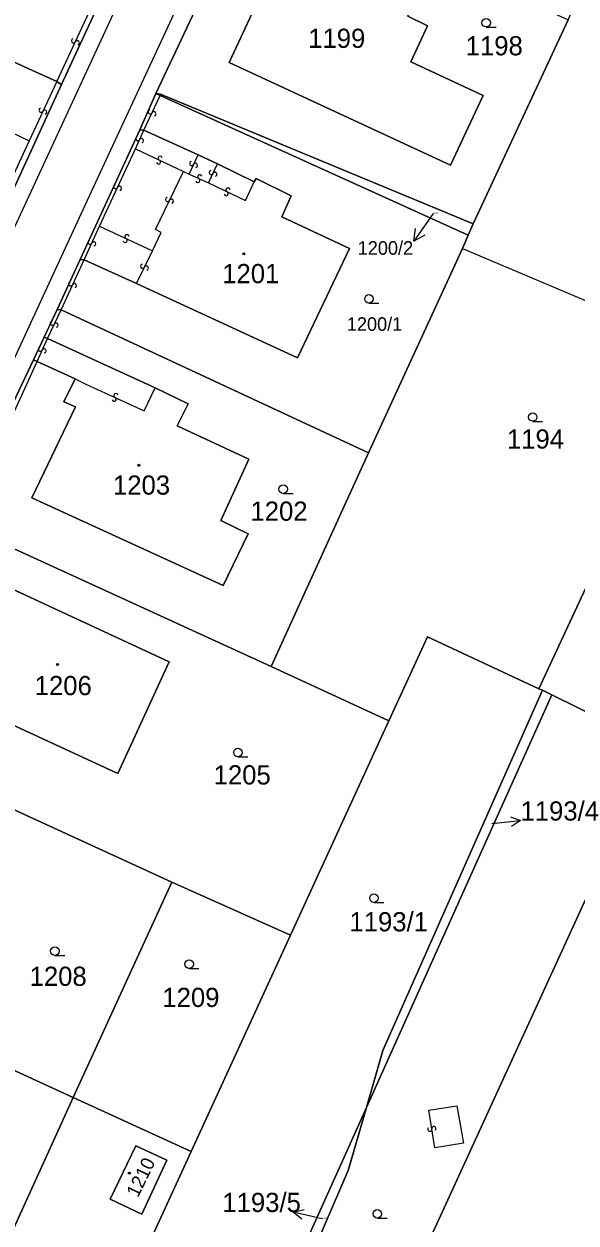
# Model space of a CAD drawing. Extents: x -600309 to -598967, y -1161267 to -1160292.
# Drawn here: x -600082.9 to -600034, y -1160510.1 to -1160403.9 of the extents above; entities that cross this region are included whole.
import ezdxf

# ---------------------------------------------------------------- set-up
doc = ezdxf.new("R2010")
doc.units = 0
for name, color, linetype in [('Level 1', 7, 'Continuous'), ('Level 13', 7, 'Continuous'), ('Level 3', 7, 'Continuous'), ('Level 4', 7, 'Continuous'), ('Level 5', 7, 'Continuous'), ('Level 57', 7, 'Continuous'), ('Level 60', 7, 'Continuous')]:
    doc.layers.add(name, color=color, linetype=linetype)

msp = doc.modelspace()

# ---------------------------------------------------------------- linework, layer by layer
at = {"layer": 'Level 1'}
for points in [[(-600123.85, -1160389.12), (-600079.98, -1160409.03)], [(-600062.24, -1160391.06), (-600071.2, -1160410.1)], [(-600059.83, -1160396.8), (-600055.21, -1160398.92), (-600054.5, -1160397.43), (-600047.64, -1160400.62), (-600048.9, -1160403.26), (-600047.16, -1160404.11), (-600048.63, -1160407.28), (-600042.23, -1160410.27), (-600045.11, -1160416.44), (-600064.71, -1160407.35), (-600059.83, -1160396.8)], [(-600076.23, -1160402.09), (-600079.56, -1160409.29)], [(-600043.13, -1160421.63), (-600034.72, -1160403.57)], [(-600079.56, -1160409.29), (-600089.16, -1160430.27)], [(-600079.98, -1160409.03), (-600079.85, -1160409.12), (-600079.56, -1160409.29)], [(-600072.61, -1160413.33), (-600071.2, -1160410.1)], [(-600071.2, -1160410.1), (-600070.83, -1160410.27)], [(-600070.78, -1160410.17), (-600071.2, -1160410.1)], [(-600070.83, -1160410.27), (-600043.57, -1160422.66)], [(-600043.13, -1160421.63), (-600070.78, -1160410.17)], [(-600077.89, -1160424.81), (-600072.61, -1160413.33)], [(-600072.26, -1160413.35), (-600072.61, -1160413.33)], [(-600067.46, -1160415.52), (-600072.26, -1160413.35)], [(-600065.75, -1160416.33), (-600067.46, -1160415.52)], [(-600062.5, -1160417.92), (-600065.75, -1160416.33)], [(-600072.92, -1160426.93), (-600058.67, -1160433.52), (-600054.05, -1160423.82), (-600060.05, -1160421.02), (-600059.22, -1160419.17), (-600062.33, -1160417.64), (-600062.5, -1160417.92)], [(-600043.57, -1160422.66), (-600043.13, -1160421.63)], [(-600044.06, -1160423.83), (-600043.57, -1160422.66)], [(-600052.37, -1160441.93), (-600044.06, -1160423.83)], [(-600079.93, -1160429.23), (-600077.89, -1160424.81)], [(-600077.89, -1160424.81), (-600077.55, -1160424.83)], [(-600077.55, -1160424.83), (-600072.92, -1160426.93)], [(-600081.08, -1160431.67), (-600079.93, -1160429.23)], [(-600079.59, -1160429.26), (-600079.93, -1160429.23)], [(-600052.37, -1160441.93), (-600079.59, -1160429.26)], [(-600082.04, -1160433.68), (-600081.08, -1160431.67)], [(-600081.08, -1160431.67), (-600080.8, -1160431.8)], [(-600080.8, -1160431.8), (-600071.26, -1160436.18)], [(-600088.87, -1160448.11), (-600082.04, -1160433.68)], [(-600081.71, -1160433.83), (-600082.04, -1160433.68)], [(-600078.36, -1160435.36), (-600081.71, -1160433.83)], [(-600071.26, -1160436.18), (-600068.34, -1160437.6), (-600069.32, -1160439.54), (-600062.96, -1160442.48), (-600065.45, -1160447.91), (-600063.03, -1160449.09), (-600065.24, -1160453.69), (-600082.19, -1160445.92), (-600078.33, -1160437.86), (-600079.34, -1160437.41), (-600078.36, -1160435.36)], [(-600061, -1160460.85), (-600052.37, -1160441.93)], [(-600037.31, -1160462.82), (-600028.59, -1160444.1)], [(-600061, -1160460.85), (-600088.36, -1160448.32)], [(-600074.56, -1160470.33), (-600070.03, -1160460.43), (-600086.08, -1160453.01), (-600090.62, -1160462.91), (-600074.56, -1160470.33)], [(-600050.57, -1160465.66), (-600047.16, -1160458.21), (-600037.31, -1160462.82)], [(-600050.57, -1160465.66), (-600061, -1160460.85)], [(-600060.49, -1160541.13), (-600026.96, -1160467.9), (-600036.15, -1160463.36)], [(-600036.99, -1160462.96), (-600051.12, -1160494.86), (-600052.57, -1160499.91)], [(-600036.15, -1160463.36), (-600052.57, -1160499.91)], [(-600036.99, -1160462.96), (-600037.31, -1160462.82)], [(-600036.15, -1160463.36), (-600036.99, -1160462.96)], [(-600059.3, -1160484.66), (-600050.57, -1160465.66)], [(-600069.78, -1160479.95), (-600097.2, -1160467.38)], [(-600069.78, -1160479.95), (-600078.52, -1160499.04)], [(-600059.3, -1160484.66), (-600069.78, -1160479.95)], [(-600068.07, -1160503.81), (-600059.3, -1160484.66)], [(-600078.52, -1160499.04), (-600087.98, -1160494.7)], [(-600092.46, -1160529.65), (-600078.52, -1160499.04)], [(-600068.07, -1160503.81), (-600078.52, -1160499.04)], [(-600052.57, -1160499.91), (-600060.38, -1160517.3)], [(-600052.57, -1160499.91), (-600054.17, -1160505.49), (-600059.07, -1160516.87)], [(-600082.62, -1160535.52), (-600068.07, -1160503.81)], [(-600072.98, -1160503.31), (-600070.22, -1160504.59), (-600072.44, -1160509.35), (-600075.25, -1160508.02), (-600072.98, -1160503.31)]]:
    msp.add_lwpolyline(points, dxfattribs=at)
at = {"layer": 'Level 13'}
for centre, start, end in [((-600078.5, -1160405.44), 102.2266, 334.3246), ((-600078.16, -1160405.6), 282.0121, 154.6021), ((-600081.37, -1160411.58), 102.3624, 334.9524), ((-600081.03, -1160411.74), 282.5769, 154.6749), ((-600071.71, -1160411.73), 102.468, 334.566), ((-600071.37, -1160411.89), 282.2535, 154.8435), ((-600072.81, -1160414.1), 102.7729, 334.8709), ((-600072.47, -1160414.26), 282.5585, 155.1485), ((-600070.82, -1160415.83), 12.2821, 244.3801), ((-600070.98, -1160416.17), 192.0676, 64.6576), ((-600068.03, -1160416.3), 102.2834, 334.3814), ((-600067.69, -1160416.46), 282.0689, 154.6589), ((-600067.48, -1160417.81), 193.2875, 65.8775), ((-600067.32, -1160417.47), 13.502, 245.6), ((-600066.31, -1160417.1), 102.5976, 334.6956), ((-600065.97, -1160417.26), 282.3831, 154.9731), ((-600074.77, -1160418.34), 102.5444, 334.6424), ((-600074.43, -1160418.5), 282.33, 154.92), ((-600064.98, -1160418.97), 191.797, 64.387), ((-600064.82, -1160418.63), 12.0115, 244.1095), ((-600070.17, -1160419.49), 101.7064, 333.8044), ((-600069.83, -1160419.65), 281.4919, 154.0819), ((-600077.03, -1160423.26), 102.7558, 334.8538), ((-600073.92, -1160423.11), 191.9335, 64.5235), ((-600073.76, -1160422.77), 12.148, 244.246), ((-600076.69, -1160423.42), 282.5413, 155.1313), ((-600072.39, -1160425.4), 101.3655, 333.4635), ((-600072.05, -1160425.56), 281.151, 153.741), ((-600078.74, -1160426.96), 102.6468, 334.7448), ((-600078.4, -1160427.12), 282.4324, 155.0224), ((-600080.37, -1160430.45), 101.9006, 333.9986), ((-600080.03, -1160430.61), 281.6862, 154.2762), ((-600081.43, -1160432.74), 103.2272, 335.3252), ((-600081.09, -1160432.9), 283.0127, 155.6027), ((-600074.74, -1160436.85), 12.5269, 244.6249), ((-600074.9, -1160437.19), 192.3125, 64.9025), ((-600046.96, -1160501.84), 136.0544, 8.1524), ((-600046.6, -1160501.78), 315.84, 188.43)]:
    msp.add_arc(centre, 0.184, start, end, dxfattribs=at)
at = {"layer": 'Level 3'}
for points in [[(-600125.19, -1160509.33), (-600124.47, -1160508.8), (-600123.86, -1160508.11), (-600109.68, -1160477.91), (-600096.82, -1160450.26), (-600074.94, -1160403), (-600061.88, -1160376.37), (-600052.36, -1160359.27)], [(-600048.26, -1160362.83), (-600048.91, -1160363.35), (-600049.47, -1160364), (-600049.93, -1160364.77), (-600057.69, -1160378.67), (-600063.2, -1160389.22), (-600076.75, -1160418.43), (-600120.01, -1160512.12), (-600120.19, -1160512.54)], [(-600079.98, -1160409.03), (-600076.68, -1160402), (-600076.23, -1160402.09)], [(-600079.98, -1160409.03), (-600082.41, -1160414.29)], [(-600072.26, -1160413.35), (-600070.83, -1160410.27)], [(-600070.83, -1160410.27), (-600070.78, -1160410.17)], [(-600085.58, -1160412.79), (-600082.41, -1160414.29)], [(-600073.02, -1160415.01), (-600072.26, -1160413.35)], [(-600082.41, -1160414.29), (-600089.68, -1160429.98)], [(-600076.18, -1160421.84), (-600073.02, -1160415.01)], [(-600073.02, -1160415.01), (-600068.77, -1160417)], [(-600068.27, -1160417.25), (-600067.46, -1160415.52)], [(-600066.53, -1160418.02), (-600065.75, -1160416.33)], [(-600071.51, -1160424.04), (-600070.73, -1160422.41), (-600071.24, -1160422.14), (-600068.77, -1160417)], [(-600068.77, -1160417), (-600068.27, -1160417.25)], [(-600068.27, -1160417.25), (-600066.53, -1160418.02)], [(-600066.53, -1160418.02), (-600063.26, -1160419.57), (-600062.5, -1160417.92)], [(-600077.55, -1160424.83), (-600076.18, -1160421.84)], [(-600076.18, -1160421.84), (-600071.51, -1160424.04)], [(-600072.92, -1160426.93), (-600071.51, -1160424.04)], [(-600044.06, -1160423.83), (-600023.36, -1160432.59)], [(-600079.59, -1160429.26), (-600077.55, -1160424.83)], [(-600080.8, -1160431.8), (-600079.59, -1160429.26)], [(-600081.71, -1160433.83), (-600080.8, -1160431.8)], [(-600088.36, -1160448.32), (-600081.71, -1160433.83)], [(-600078.36, -1160435.36), (-600077.39, -1160435.83), (-600072.25, -1160438.21), (-600071.26, -1160436.18)], [(-600047.03, -1160500.14), (-600044.55, -1160499.77), (-600043.98, -1160503.08), (-600046.52, -1160503.48), (-600047.03, -1160500.14)]]:
    msp.add_lwpolyline(points, dxfattribs=at)
at = {"layer": 'Level 5'}
for p, q in [((-600041.97, -1160404.21), (-600041.09, -1160404.21)), ((-600052.34, -1160428.67), (-600051.46, -1160428.67)), ((-600037.85, -1160439.14), (-600036.97, -1160439.14)), ((-600059.93, -1160445.52), (-600059.06, -1160445.52)), ((-600063.94, -1160468.85), (-600063.07, -1160468.85)), ((-600051.9, -1160481.75), (-600051.03, -1160481.75)), ((-600080.14, -1160486.44), (-600079.27, -1160486.44)), ((-600068.26, -1160487.6), (-600067.39, -1160487.6)), ((-600051.6, -1160509.71), (-600050.72, -1160509.71))]:
    msp.add_line(p, q, dxfattribs=at)
for centre, radius in [((-600041.97, -1160403.83), 0.375), ((-600063.42, -1160424.3), 0.09), ((-600063.42, -1160424.3), 0.0521), ((-600052.34, -1160428.29), 0.375), ((-600037.85, -1160438.76), 0.375), ((-600072.71, -1160443.03), 0.09), ((-600072.71, -1160443.03), 0.0521), ((-600059.93, -1160445.14), 0.375), ((-600079.9, -1160460.68), 0.09), ((-600079.9, -1160460.68), 0.0521), ((-600063.94, -1160468.47), 0.375), ((-600051.9, -1160481.37), 0.375), ((-600080.14, -1160486.06), 0.375), ((-600068.26, -1160487.22), 0.375), ((-600073.55, -1160505.72), 0.09), ((-600073.55, -1160505.72), 0.0521), ((-600051.6, -1160509.33), 0.375)]:
    msp.add_circle(centre, radius, dxfattribs=at)
at = {"layer": 'Level 57'}
for p, q in [((-600046.65, -1160420.73), (-600048.38, -1160423.18)), ((-600041.47, -1160474.75), (-600038.93, -1160474.5)), ((-600056.47, -1160509.78), (-600059.04, -1160509.17))]:
    msp.add_line(p, q, dxfattribs=at)
for points in [[(-600047.4, -1160422.65), (-600048.38, -1160423.18), (-600048.21, -1160422.07)], [(-600039.82, -1160474.16), (-600038.93, -1160474.5), (-600039.73, -1160475.01)], [(-600058.29, -1160509.8), (-600059.04, -1160509.17), (-600058.08, -1160508.95)]]:
    msp.add_lwpolyline(points, dxfattribs=at)
at = {"layer": 'Level 60'}
for points in [[(-600123.85, -1160389.12), (-600128.33, -1160387.05), (-600121.87, -1160373.11), (-600120.98, -1160371.11), (-600104.7, -1160377.9), (-600101.76, -1160379.12), (-600100.13, -1160379.84), (-600094.42, -1160367.7), (-600078.2, -1160374.61), (-600079.47, -1160377.4), (-600066.98, -1160381.77), (-600066.57, -1160381.89), (-600070.67, -1160390.26), (-600074.83, -1160399.04), (-600076.23, -1160402.09), (-600079.56, -1160409.29), (-600079.85, -1160409.12), (-600079.98, -1160409.03)], [(-600089.16, -1160430.27), (-600089.68, -1160429.98), (-600103.87, -1160423.49), (-600104.07, -1160423.39), (-600111.18, -1160420.12), (-600117.59, -1160417.16), (-600127.7, -1160412.49), (-600137.66, -1160407.91), (-600132.22, -1160395.43), (-600129.61, -1160389.74), (-600128.33, -1160387.05), (-600123.85, -1160389.12), (-600079.98, -1160409.03), (-600079.85, -1160409.12), (-600079.56, -1160409.29)], [(-600034.72, -1160403.57), (-600043.13, -1160421.63), (-600070.78, -1160410.17), (-600071.2, -1160410.1), (-600062.24, -1160391.06), (-600062, -1160391.17)], [(-600059.83, -1160396.8), (-600055.21, -1160398.92), (-600054.5, -1160397.43), (-600047.64, -1160400.62), (-600048.9, -1160403.26), (-600047.16, -1160404.11), (-600048.63, -1160407.28), (-600042.23, -1160410.27), (-600045.11, -1160416.44), (-600064.71, -1160407.35)], [(-600055.21, -1160398.92), (-600059.83, -1160396.8), (-600064.71, -1160407.35), (-600045.11, -1160416.44), (-600042.23, -1160410.27), (-600048.63, -1160407.28), (-600047.16, -1160404.11), (-600048.9, -1160403.26), (-600047.64, -1160400.62), (-600054.5, -1160397.43)], [(-600071.2, -1160410.1), (-600070.83, -1160410.27), (-600043.57, -1160422.66), (-600044.06, -1160423.83), (-600052.37, -1160441.93), (-600079.59, -1160429.26), (-600079.93, -1160429.23), (-600077.89, -1160424.81), (-600077.55, -1160424.83), (-600072.92, -1160426.93), (-600058.67, -1160433.52), (-600054.05, -1160423.82), (-600060.05, -1160421.02), (-600059.22, -1160419.17), (-600062.33, -1160417.64), (-600062.5, -1160417.92), (-600065.75, -1160416.33), (-600067.46, -1160415.52), (-600072.26, -1160413.35), (-600072.61, -1160413.33)], [(-600070.83, -1160410.27), (-600071.2, -1160410.1), (-600070.78, -1160410.17), (-600043.13, -1160421.63), (-600043.57, -1160422.66)], [(-600077.89, -1160424.81), (-600072.61, -1160413.33), (-600072.26, -1160413.35), (-600067.46, -1160415.52), (-600065.75, -1160416.33), (-600062.5, -1160417.92), (-600062.33, -1160417.64), (-600059.22, -1160419.17), (-600060.05, -1160421.02), (-600054.05, -1160423.82), (-600058.67, -1160433.52), (-600072.92, -1160426.93), (-600077.55, -1160424.83)], [(-600052.37, -1160441.93), (-600061, -1160460.85), (-600088.36, -1160448.32), (-600088.87, -1160448.11), (-600082.04, -1160433.68), (-600081.71, -1160433.83), (-600078.36, -1160435.36), (-600079.34, -1160437.41), (-600078.33, -1160437.86), (-600082.19, -1160445.92), (-600065.24, -1160453.69), (-600063.03, -1160449.09), (-600065.45, -1160447.91), (-600062.96, -1160442.48), (-600069.32, -1160439.54), (-600068.34, -1160437.6), (-600071.26, -1160436.18), (-600080.8, -1160431.8), (-600081.08, -1160431.67), (-600079.93, -1160429.23), (-600079.59, -1160429.26)], [(-600082.04, -1160433.68), (-600081.08, -1160431.67), (-600080.8, -1160431.8), (-600071.26, -1160436.18), (-600068.34, -1160437.6), (-600069.32, -1160439.54), (-600062.96, -1160442.48), (-600065.45, -1160447.91), (-600063.03, -1160449.09), (-600065.24, -1160453.69), (-600082.19, -1160445.92), (-600078.33, -1160437.86), (-600079.34, -1160437.41), (-600078.36, -1160435.36), (-600081.71, -1160433.83)], [(-600013.71, -1160468.49), (-600016, -1160473.39), (-600052.87, -1160554.03), (-600053.11, -1160554.57), (-600057.81, -1160551.56), (-600059.11, -1160550.78), (-600058.89, -1160550.38), (-600058.62, -1160549.64), (-600056.57, -1160545.22), (-600056.22, -1160544.46), (-600060.74, -1160541.7), (-600060.49, -1160541.13), (-600026.96, -1160467.9), (-600036.15, -1160463.36), (-600036.99, -1160462.96), (-600037.31, -1160462.82), (-600028.59, -1160444.1), (-600007.2, -1160454.31)], [(-600088.36, -1160448.32), (-600061, -1160460.85), (-600050.57, -1160465.66), (-600059.3, -1160484.66), (-600069.78, -1160479.95), (-600097.2, -1160467.38), (-600097.53, -1160467.3), (-600088.87, -1160448.11)], [(-600070.03, -1160460.43), (-600074.56, -1160470.33), (-600090.62, -1160462.91), (-600086.08, -1160453.01)], [(-600074.56, -1160470.33), (-600070.03, -1160460.43), (-600086.08, -1160453.01), (-600090.62, -1160462.91)], [(-600026.96, -1160467.9), (-600060.49, -1160541.13), (-600064.18, -1160539.45), (-600066.98, -1160545.39), (-600067.17, -1160545.77), (-600074.66, -1160541.12), (-600074.45, -1160540.73), (-600068.87, -1160532.56), (-600064.11, -1160535.57), (-600056.88, -1160524.2), (-600055.05, -1160521.27), (-600057.68, -1160519.58), (-600056.87, -1160518.27), (-600059.07, -1160516.87), (-600054.17, -1160505.49), (-600052.57, -1160499.91), (-600036.15, -1160463.36)], [(-600036.99, -1160462.96), (-600036.15, -1160463.36), (-600052.57, -1160499.91), (-600051.12, -1160494.86)], [(-600097.2, -1160467.38), (-600069.78, -1160479.95), (-600078.52, -1160499.04), (-600087.98, -1160494.7), (-600106.02, -1160486.46), (-600106.35, -1160486.3), (-600097.53, -1160467.3)], [(-600059.3, -1160484.66), (-600068.07, -1160503.81), (-600078.52, -1160499.04), (-600069.78, -1160479.95)], [(-600087.98, -1160494.7), (-600078.52, -1160499.04), (-600092.46, -1160529.65), (-600092.62, -1160529.95), (-600118.07, -1160513.9), (-600118.26, -1160513.68), (-600118.4, -1160513.42), (-600118.47, -1160513.2), (-600118.51, -1160512.98), (-600118.5, -1160512.75), (-600118.46, -1160512.51), (-600112.36, -1160499.24), (-600112.06, -1160499.4), (-600105.15, -1160502.62), (-600102.02, -1160504.04), (-600102.84, -1160505.92), (-600097.93, -1160508.23), (-600097.04, -1160506.33), (-600094.06, -1160507.75), (-600090.15, -1160499.32)], [(-600082.76, -1160535.83), (-600082.89, -1160536.11), (-600092.62, -1160529.95), (-600092.46, -1160529.65), (-600078.52, -1160499.04), (-600068.07, -1160503.81), (-600082.62, -1160535.52)], [(-600059.67, -1160517.75), (-600060.38, -1160517.3), (-600052.57, -1160499.91), (-600054.17, -1160505.49), (-600059.07, -1160516.87)], [(-600072.98, -1160503.31), (-600070.22, -1160504.59), (-600072.44, -1160509.35), (-600075.25, -1160508.02)], [(-600070.22, -1160504.59), (-600072.98, -1160503.31), (-600075.25, -1160508.02), (-600072.44, -1160509.35)]]:
    msp.add_lwpolyline(points, close=True, dxfattribs=at)
for points in [[(-600062.24, -1160391.06), (-600071.2, -1160410.1), (-600072.61, -1160413.33), (-600077.89, -1160424.81), (-600079.93, -1160429.23), (-600081.08, -1160431.67), (-600082.04, -1160433.68), (-600088.87, -1160448.11), (-600097.53, -1160467.3), (-600106.35, -1160486.3), (-600110.04, -1160494.24), (-600112.36, -1160499.24), (-600118.46, -1160512.51)], [(-600028.59, -1160444.1), (-600037.31, -1160462.82), (-600047.16, -1160458.21), (-600050.57, -1160465.66), (-600061, -1160460.85), (-600052.37, -1160441.93), (-600044.06, -1160423.83), (-600043.57, -1160422.66), (-600043.13, -1160421.63), (-600034.72, -1160403.57), (-600030.74, -1160394.46)], [(-600120.19, -1160512.54), (-600125.19, -1160509.33), (-600128.67, -1160507.09), (-600124.35, -1160505.9), (-600118.57, -1160493.73), (-600117.89, -1160492.25), (-600115.6, -1160487.34), (-600113.39, -1160482.74), (-600100.14, -1160453.61), (-600097.24, -1160447.8), (-600091.32, -1160435.02), (-600089.16, -1160430.27), (-600079.56, -1160409.29), (-600076.23, -1160402.09)], [(-600082.62, -1160535.52), (-600068.07, -1160503.81), (-600059.3, -1160484.66), (-600050.57, -1160465.66), (-600047.16, -1160458.21), (-600037.31, -1160462.82), (-600036.99, -1160462.96), (-600051.12, -1160494.86), (-600052.57, -1160499.91), (-600060.38, -1160517.3)]]:
    msp.add_lwpolyline(points, dxfattribs=at)

# ---------------------------------------------------------------- texts
at = {"layer": 'Level 4'}
for s, height, p in [('1199', 1.7, (-600057.72, -1160406.06)), ('1198', 1.7, (-600043.78, -1160406.72)), ('1200/2', 0.1, (-600046.65, -1160420.73)), ('1201', 1.7, (-600065.33, -1160426.9)), ('1200/1', 1.2, (-600054.3, -1160431.12)), ('1194', 1.7, (-600040.13, -1160441.55)), ('1203', 1.7, (-600075, -1160445.63)), ('1202', 1.7, (-600062.83, -1160447.94)), ('1206', 1.7, (-600081.93, -1160463.39)), ('1205', 1.7, (-600066.09, -1160471.3)), ('1193/4', 0.1, (-600041.47, -1160474.75)), ('1193/1', 1.7, (-600054.07, -1160484.31)), ('1208', 1.7, (-600082.38, -1160489.14)), ('1209', 1.7, (-600070.63, -1160491.01)), ('1193/5', 0.1, (-600056.47, -1160509.78))]:
    msp.add_text(s, height=height, dxfattribs=at).set_placement(p)
msp.add_text('1210', height=1.2, rotation=63.9, dxfattribs=at).set_placement((-600072.79, -1160507.95))
at = {"layer": 'Level 57'}
for s, height, p in [('1200/2', 1.2, (-600053.34, -1160424.38)), ('1193/4', 1.7, (-600038.93, -1160474.5)), ('1193/5', 1.7, (-600065.32, -1160509.17))]:
    msp.add_text(s, height=height, dxfattribs=at).set_placement(p)

doc.saveas('drawing.dxf')
